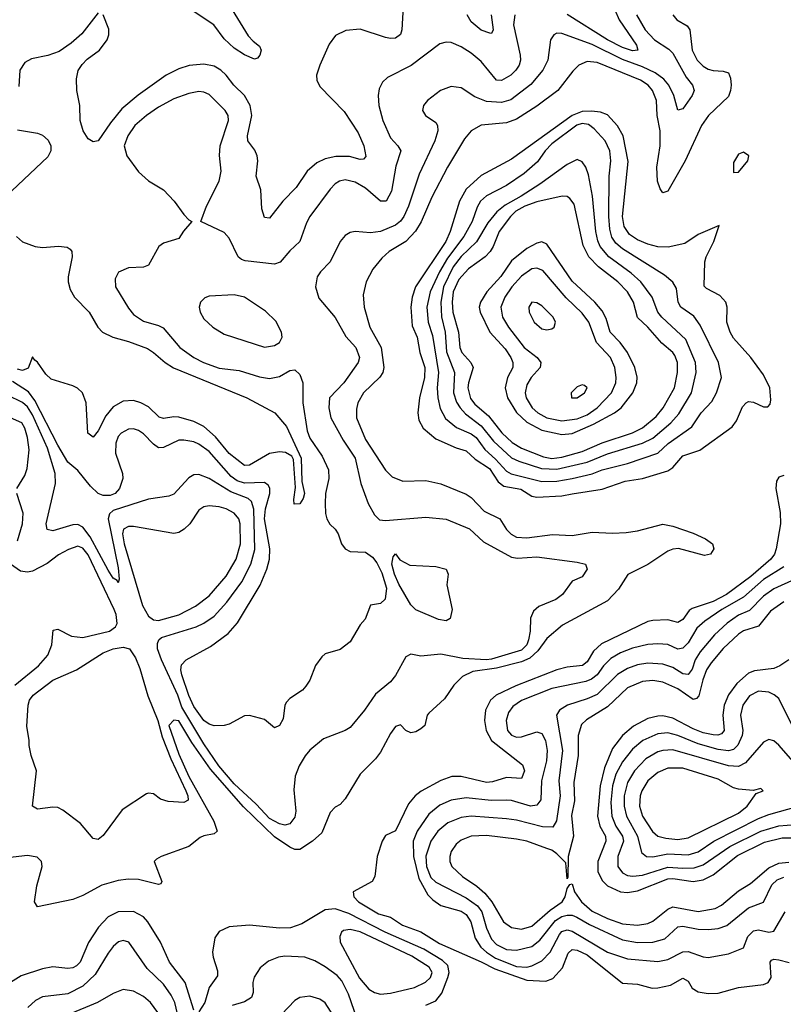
# Model space of a CAD drawing. Header units: inches. Extents: x 1173000 to 1307049, y 522583 to 678455.
# Tile 330 of 617: x 1301099 to 1304128, y 530483 to 534390. Entities that reach past the tile are written whole.
import ezdxf

# ---------------------------------------------------------------- set-up
doc = ezdxf.new("R2010")
doc.units = ezdxf.units.IN
doc.header["$MEASUREMENT"] = 0
doc.layers.add('B3503', color=7, linetype='Continuous')

msp = doc.modelspace()

# ---------------------------------------------------------------- linework, layer by layer
at = {"layer": 'B3503', "color": 5}
for points, elevation in [([(1302622.3, 534490), (1302615.3, 534350), (1302608.8, 534331.2), (1302590, 534316.8), (1302570, 534315.4), (1302550, 534320.2), (1302450, 534352.6), (1302392.2, 534347.8), (1302351.7, 534328.3), (1302326, 534294), (1302290.1, 534210), (1302276.5, 534170), (1302277.6, 534150), (1302290, 534125.7), (1302385.5, 534025.5), (1302440.9, 533940.9), (1302463.6, 533890), (1302471.9, 533848.1), (1302462.4, 533837.6), (1302450, 533835.2), (1302407, 533847), (1302352.3, 533847.7), (1302310, 533838), (1302277.7, 533822.3), (1302238.6, 533790), (1302195.9, 533724.1), (1302143.3, 533670), (1302090, 533603), (1302070, 533606), (1302059.8, 533639.8), (1302055, 533715), (1302037.3, 533770), (1302043.2, 533830), (1302041, 533850), (1302032.1, 533872.1), (1302003.4, 533910), (1302003.2, 533930), (1302020.4, 534010), (1302013.7, 534050), (1301990, 534089.9), (1301947.7, 534130), (1301918, 534170), (1301897.1, 534190), (1301870, 534206.4), (1301830, 534213.9), (1301771, 534209), (1301730, 534195.8), (1301680.2, 534170), (1301569, 534091), (1301503.8, 534036.2), (1301458.6, 533981.4), (1301410, 533909.8), (1301390, 533906), (1301370, 533917.4), (1301350.8, 533950), (1301339.3, 533990), (1301337.7, 534050), (1301325.7, 534110), (1301323.6, 534156.4), (1301331.5, 534188.5), (1301347.1, 534212.9), (1301366.4, 534233.6), (1301415.6, 534270), (1301446.4, 534310), (1301453, 534330), (1301452.9, 534352.9), (1301429.5, 534409.5)], 920), ([(1303546.1, 534410), (1303579.4, 534350), (1303617, 534310), (1303673.4, 534273.4), (1303690, 534257.5), (1303742.5, 534162.5), (1303767.3, 534130), (1303774.2, 534110), (1303766.2, 534090), (1303730, 534036.4), (1303710, 534031.8), (1303693.4, 534090), (1303674.2, 534130), (1303654, 534154), (1303619.1, 534179.1), (1303570, 534203.2), (1303490, 534232.2), (1303370, 534292), (1303250, 534335.2), (1303230, 534337), (1303218.3, 534330), (1303204.8, 534310), (1303194.2, 534230), (1303174.6, 534190), (1303126.2, 534133.8), (1303047, 534073), (1303010, 534061.6), (1302950, 534066.1), (1302904.5, 534084.5), (1302850, 534120.4), (1302810, 534126), (1302768.5, 534110), (1302716.4, 534070), (1302700.3, 534050), (1302696.4, 534030), (1302708, 534010), (1302750, 533982.4), (1302756.5, 533970), (1302757.6, 533950), (1302745.3, 533910), (1302683, 533777), (1302641.5, 533650), (1302622.6, 533610), (1302609.1, 533590.9), (1302590, 533575.2), (1302530, 533550.4), (1302490, 533544.5), (1302430, 533549.8), (1302410, 533546.6), (1302390, 533534.5), (1302370.2, 533510), (1302331.1, 533430), (1302291.6, 533390), (1302278.5, 533370), (1302272.3, 533330), (1302285.8, 533285.8), (1302350, 533208.1), (1302392.8, 533132.8), (1302431.7, 533090), (1302446.5, 533050), (1302441.2, 533030), (1302384.3, 532950), (1302327.6, 532890), (1302325.8, 532850), (1302333.2, 532810), (1302381.9, 532721.9), (1302429, 532650), (1302452.4, 532550), (1302480.6, 532470), (1302506.2, 532426.2), (1302526.3, 532406.3), (1302550, 532402.6), (1302710, 532416.4), (1302790, 532408), (1302882.8, 532370), (1302938.7, 532318.7), (1303050, 532257.9), (1303073.5, 532253.5), (1303150, 532258.9), (1303310, 532237.1), (1303342.8, 532230), (1303350.3, 532210), (1303330, 532179.7), (1303290, 532162.9), (1303252.4, 532110), (1303225.5, 532090), (1303158.7, 532061.3), (1303136.8, 532043.2), (1303124.7, 532015.3), (1303123.8, 531963.8), (1303117.6, 531930), (1303110, 531909.4), (1303090, 531888.7), (1302970, 531852.6), (1302950, 531850.8), (1302856.1, 531856.1), (1302770, 531872.8), (1302690, 531864.5), (1302650, 531873.1), (1302630, 531861.7), (1302590, 531787.7), (1302570, 531762.2), (1302510, 531714.3), (1302466.7, 531650), (1302410, 531582), (1302390, 531569.7), (1302304, 531536), (1302250, 531492.2), (1302230.8, 531469.2), (1302208.1, 531430), (1302191.7, 531388.3), (1302186, 531334), (1302194, 531250), (1302190, 531225.6), (1302170, 531199.1), (1302150, 531194), (1302130, 531198.7), (1302090, 531220.8), (1302037.1, 531277.1), (1301950, 531358.5), (1301888.7, 531430), (1301830, 531516.8), (1301742.7, 531662.7), (1301726.2, 531710), (1301661.7, 531850), (1301646.1, 531893.9), (1301645, 531915), (1301650.3, 531929.7), (1301661.7, 531938.3), (1301798.6, 531981.4), (1301830, 531996), (1301870, 532023.6), (1301920.9, 532079.1), (1301980, 532160), (1302016.4, 532230), (1302031.8, 532288.2), (1302027.9, 532447.9), (1302017.9, 532477.9), (1302005.7, 532490), (1301937, 532517), (1301850, 532569.4), (1301810, 532585.6), (1301790, 532583.7), (1301770, 532572.9), (1301710, 532507.7), (1301690, 532499.8), (1301610, 532487.9), (1301470, 532442.6), (1301455.7, 532430), (1301450.4, 532409.6), (1301490, 532214.8), (1301493.8, 532170), (1301490, 532156), (1301485.6, 532165.6), (1301470, 532174.3), (1301450, 532205.5), (1301378.9, 532338.9), (1301350, 532376), (1301330, 532387.3), (1301310, 532385.6), (1301230, 532361.9), (1301207.7, 532367.7), (1301204.1, 532390), (1301241.6, 532550), (1301239.7, 532590), (1301209.5, 532690), (1301150, 532823), (1301130, 532854.1), (1301110, 532871.1), (1301050, 532900.7)], 960), ([(1303689.3, 534409.3), (1303705.3, 534390), (1303746.5, 534366.5), (1303757.3, 534350), (1303766.3, 534270), (1303786.1, 534230), (1303810, 534205.5), (1303830, 534194.3), (1303850, 534188.7), (1303890, 534186.6), (1303910, 534179.2), (1303918.4, 534158.4), (1303920.6, 534130), (1303919.1, 534110), (1303910, 534086.2), (1303831.4, 534010), (1303803.6, 533970), (1303738.5, 533830), (1303670, 533709.8), (1303650, 533703.9), (1303639.4, 533719.4), (1303629.2, 533749.2), (1303625.9, 533805.9), (1303639.3, 533890), (1303640.1, 533950), (1303627.8, 534010), (1303624.6, 534070), (1303609.4, 534109.4), (1303591.3, 534130), (1303561.1, 534150), (1303390, 534220.1), (1303350, 534224.3), (1303317.1, 534210), (1303293.3, 534186.7), (1303233.7, 534110), (1303150, 534047.5), (1303070, 533996), (1303030, 533981.3), (1302930, 533972.3), (1302890.1, 533949.9), (1302862.9, 533917.1), (1302795.3, 533804.7), (1302733.3, 533686.7), (1302692, 533588), (1302669, 533551), (1302630, 533509.9), (1302564.7, 533470), (1302535.4, 533444.6), (1302499.2, 533400.8), (1302473.1, 533350), (1302461.8, 533298.2), (1302464.7, 533250), (1302488.4, 533170), (1302532.7, 533090), (1302543.1, 533010), (1302539.1, 532990), (1302527.7, 532972.3), (1302463.3, 532910), (1302439.6, 532870), (1302434.7, 532845.3), (1302435.4, 532810), (1302470, 532724.2), (1302550, 532602.6), (1302576.5, 532576.5), (1302618.9, 532558.9), (1302710, 532561.5), (1302770, 532548.9), (1302870, 532507.1), (1302890, 532495), (1302940.7, 532440.7), (1303004.1, 532410), (1303030, 532367.5), (1303048.7, 532348.7), (1303070, 532337.2), (1303110, 532333.7), (1303212.8, 532347.2), (1303290, 532343.7), (1303370, 532356.8), (1303450, 532352.9), (1303504.1, 532355.9), (1303550, 532362.7), (1303650, 532387.9), (1303690, 532380.7), (1303770, 532352.9), (1303818.8, 532330), (1303847.3, 532310), (1303853, 532290), (1303838.8, 532270), (1303815.3, 532264.7), (1303711.6, 532291.6), (1303690, 532289.8), (1303670, 532281.6), (1303591, 532229), (1303511.3, 532188.7), (1303474.8, 532130), (1303430, 532084.5), (1303251.9, 531988.1), (1303190, 531935), (1303154.6, 531885.4), (1303123.1, 531856.9), (1303090, 531842.2), (1302990, 531816.8), (1302896.3, 531803.7), (1302855.9, 531784.1), (1302821.4, 531750), (1302784.5, 531695.5), (1302721.2, 531638.8), (1302714.9, 531630), (1302705.5, 531590), (1302690, 531576.8), (1302670, 531564.7), (1302650, 531560.6), (1302630, 531569.8), (1302610, 531592.2), (1302590, 531586), (1302570, 531558.2), (1302530, 531483.5), (1302510, 531457.1), (1302450, 531396.5), (1302390, 531298.7), (1302370, 531276), (1302350, 531265.1), (1302330, 531244.2), (1302297, 531163), (1302260.7, 531130), (1302210, 531098), (1302190, 531098), (1302170, 531106.2), (1302110, 531148.3), (1301986.3, 531266.3), (1301856, 531416), (1301782, 531522), (1301730, 531607.6), (1301710, 531611.2), (1301690.7, 531590), (1301730, 531475.3), (1301770, 531386.7), (1301869.6, 531210), (1301881.8, 531170), (1301870, 531160.3), (1301830, 531152.2), (1301815.2, 531144.8), (1301770, 531109), (1301660.7, 531070), (1301641.1, 531058.9), (1301632.2, 531050), (1301662.4, 530970), (1301658.3, 530961.7), (1301650, 530958.8), (1301570, 530978.6), (1301530, 530979.4), (1301490, 530973.8), (1301424.3, 530955.7), (1301350, 530915.5), (1301310, 530899.1), (1301169.8, 530869.8), (1301157.7, 530890), (1301167.3, 530952.7), (1301187.6, 531030), (1301185.1, 531050), (1301167.7, 531067.7), (1301130, 531073.5), (1301050, 531064.5)], 980), ([(1303062.5, 534410), (1303057.5, 534370), (1303084.1, 534250), (1303085, 534230), (1303079.6, 534210), (1303066.9, 534190), (1303046.7, 534170), (1303010, 534149.3), (1302990, 534150.6), (1302930, 534224.7), (1302890, 534258.3), (1302850, 534283.2), (1302810, 534299.4), (1302790, 534301.6), (1302765.1, 534294.9), (1302651.4, 534208.6), (1302558.5, 534161.5), (1302537.7, 534142.3), (1302524.3, 534115.7), (1302520.5, 534090), (1302523.7, 534050), (1302539.6, 533990), (1302570, 533921.3), (1302599.1, 533890), (1302610.8, 533870), (1302591, 533809), (1302574.4, 533710), (1302552.4, 533670), (1302530, 533669.9), (1302470, 533722.1), (1302430, 533745.5), (1302390, 533754.9), (1302367.2, 533750), (1302350, 533739.3), (1302330, 533718.2), (1302250.2, 533610), (1302236.2, 533583.8), (1302209.6, 533510.4), (1302170, 533473.5), (1302131.8, 533428.2), (1302110, 533419.9), (1301993.8, 533433.8), (1301979.4, 533439.4), (1301965, 533450), (1301930, 533522.9), (1301910, 533545.6), (1301818, 533590), (1301840.5, 533650), (1301890.6, 533750), (1301898.2, 533790), (1301891.7, 533851.7), (1301893.8, 533890), (1301927.4, 533990), (1301926.3, 534010), (1301914.6, 534030), (1301850, 534093), (1301830, 534102.3), (1301810, 534104.9), (1301770, 534098.2), (1301710, 534075.8), (1301650, 534043.6), (1301601.3, 534010), (1301555, 533970), (1301528.4, 533930), (1301513.9, 533890), (1301524.2, 533850), (1301570, 533787.3), (1301610, 533751.1), (1301670, 533715.6), (1301711.8, 533670), (1301750, 533617.3), (1301770, 533596), (1301782, 533590), (1301748.1, 533551.9), (1301730, 533522.7), (1301670, 533504.2), (1301650.2, 533489.8), (1301610, 533417), (1301590, 533408.4), (1301530, 533405.4), (1301491.5, 533388.5), (1301477.8, 533362.2), (1301479.1, 533330), (1301530, 533245.7), (1301550, 533220.8), (1301590, 533194.2), (1301650, 533177.1), (1301667.6, 533167.6), (1301734.7, 533090), (1301789.3, 533050), (1301828.4, 533030), (1301890, 533008.2), (1301970, 532998), (1302050, 532973), (1302090, 532966.2), (1302130, 532974), (1302170, 532998.6), (1302190, 533001), (1302210, 532983.1), (1302222.5, 532950), (1302221.7, 532870), (1302238.6, 532758.6), (1302250.1, 532730), (1302298.8, 532658.8), (1302324.2, 532604.2), (1302325.1, 532570), (1302312.3, 532510), (1302310.1, 532470.1), (1302311.3, 532431.3), (1302316.8, 532410), (1302328.8, 532388.8), (1302350, 532368.9), (1302362, 532350), (1302376, 532310), (1302390.1, 532290.1), (1302410, 532280.5), (1302470, 532278), (1302498.2, 532258.2), (1302515.5, 532235.5), (1302535, 532195), (1302554.2, 532134.2), (1302548.8, 532091.2), (1302530, 532073.3), (1302490, 532066.6), (1302469.1, 532010.9), (1302450, 531989.2), (1302410, 531921.6), (1302370, 531891.6), (1302310, 531873.3), (1302298, 531862), (1302272.4, 531827.6), (1302250.2, 531769.8), (1302234.3, 531745.7), (1302220.4, 531730), (1302170, 531696.9), (1302157.4, 531682.6), (1302150.3, 531669.7), (1302144, 531616), (1302130, 531589.6), (1302110, 531580.9), (1302070, 531613.3), (1302010, 531629.6), (1301990, 531627.3), (1301930, 531594.5), (1301910, 531589.6), (1301870, 531588.3), (1301850, 531594.7), (1301830, 531609.9), (1301790, 531664.9), (1301770, 531709), (1301742.4, 531790), (1301738.4, 531810), (1301741.4, 531830), (1301759.7, 531850), (1301856.4, 531903.6), (1301925.7, 531954.3), (1301962.8, 531997.2), (1302053.2, 532146.8), (1302079.6, 532210), (1302089.9, 532250.1), (1302090.6, 532290), (1302070, 532410), (1302074, 532450), (1302091.1, 532510), (1302090.8, 532530.8), (1302083.9, 532543.9), (1302070, 532553.6), (1301990, 532551.5), (1301961, 532561), (1301938.3, 532578.3), (1301850, 532676.6), (1301810, 532705.9), (1301790, 532714.8), (1301750, 532722.5), (1301730, 532721.3), (1301670, 532693.2), (1301650, 532691.7), (1301630, 532705.6), (1301590, 532747.4), (1301570, 532760.6), (1301550, 532766.2), (1301530, 532765.4), (1301502, 532750), (1301490, 532736.1), (1301479.8, 532710), (1301479.1, 532670), (1301507.3, 532590), (1301507.8, 532570), (1301495.1, 532530), (1301477, 532510), (1301457.3, 532502.7), (1301430, 532502.1), (1301409.9, 532509.9), (1301379.3, 532539.3), (1301330, 532601.1), (1301290, 532634.5), (1301250, 532702.3), (1301159.1, 532879.1), (1301133.8, 532913.8), (1301070, 532954.5)], 940), ([(1301410, 534417.2), (1301345.2, 534334.8), (1301302.6, 534297.4), (1301255.7, 534264.3), (1301210, 534248), (1301145.1, 534234.9), (1301119.4, 534220.6), (1301099.6, 534190), (1301095.3, 534124.7)], 920), ([(1301941.9, 534430), (1302005.8, 534325.8), (1302024.6, 534304.6), (1302050, 534285.5), (1302056.2, 534270), (1302052, 534250), (1302041.8, 534238.2), (1302030, 534233.8), (1301990, 534251), (1301950, 534277.1), (1301910, 534315), (1301868.6, 534370), (1301779.3, 534430)], 880), ([(1302968.5, 534410), (1302977.2, 534350), (1302970, 534336), (1302963.4, 534336.6), (1302930, 534348.8), (1302890, 534381.9), (1302874.4, 534410)], 920), ([(1303459.7, 534430), (1303476.4, 534390), (1303545.3, 534290), (1303551.3, 534270), (1303530, 534267), (1303490, 534279.6), (1303430, 534310.8), (1303270.5, 534410.5)], 940), ([(1301090, 533953.7), (1301170, 533940.7), (1301190, 533932.2), (1301211.8, 533911.8), (1301222, 533890), (1301222.6, 533870), (1301210, 533845.7), (1301068.3, 533711.7)], 920), ([(1301086.7, 533530), (1301110, 533508.3), (1301160.7, 533490), (1301190, 533486.8), (1301252.4, 533492.4), (1301287.5, 533487.5), (1301299.6, 533479.6), (1301306.3, 533470), (1301307.6, 533450), (1301291.5, 533370), (1301291.6, 533350), (1301299.6, 533319.6), (1301316.5, 533290), (1301374.3, 533230), (1301409.4, 533170), (1301427.2, 533150), (1301467.8, 533130), (1301530, 533113.5), (1301605.3, 533085.3), (1301630.3, 533070.3), (1301675.4, 533030), (1301709.2, 533009.2), (1301999.6, 532890), (1302110.8, 532830.8), (1302156.6, 532776.6), (1302215, 532650), (1302218.5, 532558.5), (1302228.5, 532510), (1302223.7, 532490), (1302210, 532469.4), (1302187.6, 532467.6), (1302185.9, 532485.9), (1302193.4, 532533.4), (1302184.7, 532644.7), (1302177.8, 532657.8), (1302153.2, 532673.2), (1302130, 532676.2), (1302090, 532668.9), (1302010, 532622.2), (1301990, 532621.6), (1301930, 532669.2), (1301875.3, 532735.3), (1301830, 532776.6), (1301790, 532796.5), (1301730, 532813.5), (1301710, 532814.9), (1301670, 532808.1), (1301652.6, 532812.6), (1301610, 532853.7), (1301579.3, 532870), (1301550, 532879), (1301510, 532876.1), (1301470, 532853.6), (1301441.2, 532818.8), (1301410, 532758.4), (1301390, 532733.6), (1301369.6, 532749.6), (1301362.5, 532870), (1301347.8, 532910), (1301328.1, 532928.1), (1301310, 532937.1), (1301223.6, 532963.6), (1301203.2, 532983.2), (1301170, 533031.7), (1301158.7, 533038.7), (1301150, 533052.8), (1301132.4, 533007.6), (1301110, 532998.3), (1301090, 533004.2)], 920), ([(1301087.6, 532530), (1301119, 532581), (1301129, 532610), (1301135.9, 532684.1), (1301130, 532732), (1301118.8, 532770), (1301106.8, 532790), (1301026.6, 532826.6)], 980), ([(1304130, 532581), (1304110, 532575.1), (1304101.3, 532558.7), (1304098.6, 532530), (1304115.4, 532435.4), (1304116.9, 532390), (1304100.2, 532290), (1304093.6, 532270), (1304078.2, 532250), (1303999.7, 532180.3), (1303902.1, 532110), (1303850, 532082.3), (1303765.9, 532054.1), (1303754.4, 532045.6), (1303730, 532009.9), (1303710, 531998), (1303670, 532008.8), (1303610, 532006.7), (1303590, 532002), (1303406.7, 531913.3), (1303375, 531885), (1303350, 531841.7), (1303332, 531828), (1303270, 531820.4), (1303230, 531810), (1303067.3, 531747.3), (1302988.9, 531710), (1302966.2, 531690), (1302946.3, 531650), (1302942.5, 531610), (1302949.7, 531570), (1302970.9, 531530), (1303092.9, 531432.9), (1303100.9, 531410), (1303090, 531378.7), (1303030, 531383), (1302974.3, 531365.7), (1302950, 531363.8), (1302850, 531387.8), (1302812.6, 531387.4), (1302770, 531371.4), (1302691.5, 531328.5), (1302667.8, 531310), (1302641.8, 531278.2), (1302590, 531171), (1302550, 531152.5), (1302536.4, 531130), (1302516.8, 531070), (1302508.2, 530990), (1302497.7, 530970), (1302422.2, 530930), (1302423.9, 530910), (1302443.2, 530890), (1302522.8, 530842.8), (1302570, 530829.2), (1302617.1, 530797.1), (1302690, 530770.8), (1302764.5, 530724.5), (1302930, 530652.3), (1302983.6, 530623.6), (1303110, 530578.4), (1303185.3, 530574.7), (1303214.1, 530585.9), (1303252.4, 530627.6), (1303274.4, 530685.6), (1303290, 530701.1), (1303310, 530697.6), (1303350, 530678.9), (1303490, 530567.3), (1303550, 530562.5), (1303607.7, 530547.7), (1303630, 530548), (1303680.9, 530559.1), (1303730, 530586.8), (1303750, 530575.2), (1303766.7, 530546.7), (1303790, 530532.4), (1303830, 530525.4), (1303870, 530527.3), (1303950.2, 530550.2), (1304050, 530561.5), (1304067.8, 530570), (1304079.9, 530590), (1304075.3, 530650), (1304081.5, 530658.5), (1304090, 530662), (1304110, 530660.1), (1304151.5, 530648.5)], 1020), ([(1301090, 532322.6), (1301110.5, 532390.5), (1301112.3, 532432.3), (1301087.9, 532510)], 980), ([(1301079.7, 531750), (1301173.6, 531826.4), (1301211.1, 531868.9), (1301226.6, 531910), (1301231.9, 531968.1), (1301250, 531972.1), (1301304.4, 531944.4), (1301350, 531938.2), (1301455.5, 531964.5), (1301479.1, 531980.9), (1301485.3, 531994.7), (1301481.6, 532030), (1301473.6, 532050), (1301370, 532267.2), (1301350, 532292.8), (1301330, 532300.8), (1301292, 532288), (1301252.9, 532267.1), (1301207.6, 532232.4), (1301150, 532201.5), (1301130, 532197.7), (1301102.3, 532202.3), (1301062.7, 532230)], 980), ([(1304130, 532219.5), (1304050, 532168.4), (1303970, 532099), (1303884.2, 532050), (1303816, 532004), (1303784.7, 531975.3), (1303750, 531917.3), (1303730, 531896.1), (1303710, 531892.7), (1303670, 531910.9), (1303630, 531913.4), (1303590, 531911.1), (1303530, 531896.7), (1303482, 531878), (1303444.1, 531855.9), (1303414.2, 531825.8), (1303389.4, 531790.6), (1303367.2, 531772.8), (1303344.3, 531764.3), (1303210, 531736.5), (1303090, 531688.5), (1303054.9, 531665.1), (1303038.3, 531641.7), (1303029.2, 531610), (1303034.2, 531570), (1303050, 531550.9), (1303070, 531543.6), (1303090, 531545.1), (1303150, 531563.9), (1303170, 531557.3), (1303184.2, 531530), (1303191.7, 531490), (1303188.9, 531450), (1303168.7, 531370), (1303165.9, 531294.1), (1303150, 531273.7), (1303125.6, 531270), (1303050, 531292.3), (1303030, 531293.8), (1302968.6, 531291.4), (1302870, 531302.2), (1302810, 531293.3), (1302766.1, 531273.9), (1302721.9, 531238.1), (1302675.2, 531170), (1302659.4, 531130), (1302661.2, 531070), (1302681.8, 530981.8), (1302717.9, 530917.9), (1302737.3, 530897.3), (1302770, 530875.9), (1302850, 530852.9), (1302870, 530839.9), (1302888.8, 530810), (1302905.5, 530745.5), (1302927.9, 530710), (1302950.1, 530690), (1302986.9, 530666.9), (1303070, 530633.2), (1303110, 530630.4), (1303130, 530635.7), (1303170, 530656), (1303202.5, 530690), (1303239.7, 530760.3), (1303250, 530772.1), (1303270, 530779), (1303290, 530773.9), (1303430, 530690.5), (1303510, 530663.7), (1303630, 530652.6), (1303670, 530660.8), (1303730, 530691.1), (1303750, 530692.7), (1303810, 530671.3), (1303830, 530668.9), (1303910, 530683), (1303970, 530707.7), (1303987.2, 530752.8), (1304010, 530775), (1304030, 530778.2), (1304070.5, 530769.5), (1304090, 530773.2), (1304135.9, 530850)], 1040), ([(1304174.6, 532170), (1304090, 532131.9), (1304050, 532102.2), (1303994.1, 532045.9), (1303950, 532027.6), (1303904.6, 531995.4), (1303855.6, 531950), (1303797.7, 531882.3), (1303778.6, 531850), (1303766.7, 531813.3), (1303750, 531791.5), (1303730, 531794.6), (1303690, 531819.2), (1303650, 531832.9), (1303590, 531837.3), (1303550, 531830.3), (1303510, 531816), (1303470, 531791.6), (1303390, 531712.7), (1303350, 531694.8), (1303272.4, 531670), (1303240.6, 531650), (1303227.9, 531630), (1303252, 531490), (1303237.6, 531370), (1303242.9, 531310), (1303228.3, 531211.7), (1303214.1, 531185.9), (1303172.6, 531187.4), (1303070, 531213.9), (1303030, 531219.6), (1302890.4, 531229.6), (1302850, 531224.5), (1302796.9, 531203.1), (1302757.6, 531170), (1302729.3, 531130), (1302709.5, 531070.5), (1302712, 531030), (1302730, 530986.3), (1302750, 530967.3), (1302870, 530905.9), (1302914.3, 530874.3), (1302931.7, 530850), (1302950, 530785.4), (1302970, 530742.2), (1302990, 530720.3), (1303030, 530700.1), (1303070, 530697.4), (1303130, 530712.1), (1303161.7, 530738.3), (1303224.8, 530815.2), (1303250, 530831.6), (1303270, 530837.1), (1303290, 530837.5), (1303309.3, 530829.3), (1303359.4, 530799.4), (1303490, 530738.6), (1303550, 530727.8), (1303610.6, 530729.4), (1303657.6, 530742.4), (1303710, 530790.5), (1303730, 530793.8), (1303790, 530780.9), (1303830, 530780.5), (1303870, 530783.9), (1303904, 530796), (1303990, 530865.4), (1304050, 530888.9), (1304082.1, 530957.9), (1304103.3, 530976.7), (1304130, 530987.3)], 1060), ([(1304130, 532079.7), (1304076.8, 532043.2), (1304030, 531983.9), (1303970, 531964.7), (1303950, 531952.4), (1303890, 531895.5), (1303841.7, 531838.3), (1303823.7, 531810), (1303808.6, 531771.4), (1303793.1, 531706.9), (1303783.8, 531696.2), (1303770, 531692.4), (1303710, 531735.4), (1303650, 531761.3), (1303610, 531767.5), (1303570, 531763.7), (1303510, 531739.5), (1303430, 531663.5), (1303347.3, 531612.7), (1303327, 531593), (1303314, 531550), (1303314.5, 531470), (1303296.6, 531363.4), (1303299.6, 531290), (1303287.2, 531232.8), (1303295.7, 531150), (1303275, 531070), (1303273.7, 530986.3), (1303270, 530980.9), (1303265, 531045), (1303230, 531080.1), (1303210, 531094.7), (1303190, 531102), (1303110, 531129.9), (1303070, 531138.2), (1302950, 531153.1), (1302890, 531150.8), (1302850, 531134.5), (1302830, 531119.1), (1302810.1, 531090), (1302804.5, 531070), (1302805, 531050), (1302813.6, 531030), (1302855.5, 530990), (1302912.3, 530952.3), (1302943.8, 530923.8), (1302971.2, 530890), (1303018.6, 530810), (1303050, 530788.2), (1303090, 530780.9), (1303130, 530793.3), (1303203.2, 530856.8), (1303250.7, 530889.3), (1303262.6, 530910), (1303270, 530943), (1303281.5, 530958.5), (1303290, 530961.1), (1303299.7, 530930), (1303326.9, 530890), (1303370, 530852.2), (1303430, 530823.9), (1303490, 530802.4), (1303550, 530797.6), (1303590, 530804.1), (1303610, 530812.5), (1303670, 530860.3), (1303690, 530869.3), (1303790, 530851.4), (1303857.3, 530862.7), (1303883.1, 530876.9), (1303950, 530933.1), (1303997.2, 530962.8), (1304070, 531025.2), (1304110, 531043.5), (1304150, 531047.3)], 1080), ([(1304150, 531850.6), (1304114.2, 531825.8), (1304090, 531815.2), (1304013, 531807), (1303990, 531797.5), (1303943.4, 531756.6), (1303910, 531711.9), (1303893.2, 531670), (1303887.7, 531630), (1303893.3, 531570), (1303883.2, 531556.8), (1303868.3, 531551.7), (1303850, 531552.2), (1303810, 531560.9), (1303770, 531576.4), (1303690, 531618.4), (1303650, 531627.3), (1303630, 531627.1), (1303590, 531617.1), (1303533.3, 531586.7), (1303490, 531549.9), (1303450, 531498.8), (1303418.2, 531421.8), (1303401.4, 531350), (1303390.3, 531230), (1303400.3, 531190), (1303422.1, 531150), (1303424.5, 531130), (1303392.4, 531050), (1303392.8, 531010), (1303410, 530973.9), (1303430, 530953.8), (1303481.7, 530930), (1303510, 530926.6), (1303550, 530933.6), (1303670, 530981.6), (1303690, 530982.4), (1303770, 530970), (1303810, 530977.1), (1303850, 530997.2), (1303946.7, 531073.3), (1304053.4, 531126.6), (1304123.6, 531143.6), (1304210, 531143.7)], 1120), ([(1304162.5, 531590), (1304110, 531696.2), (1304091.8, 531711.8), (1304070, 531722.2), (1304030, 531725.4), (1303993.2, 531706.8), (1303968, 531670), (1303957.5, 531630), (1303967.4, 531570), (1303965.3, 531550), (1303948.1, 531511.9), (1303930, 531493.7), (1303910, 531489), (1303870, 531494.5), (1303790, 531517.3), (1303710, 531549.3), (1303670, 531559.9), (1303630, 531556.5), (1303570.5, 531529.5), (1303530, 531496.1), (1303490, 531445.2), (1303463.9, 531396.1), (1303450, 531350), (1303443.8, 531283.7), (1303447.1, 531230), (1303463.3, 531190), (1303490.7, 531150), (1303494.3, 531130), (1303471.3, 531070), (1303471.7, 531030), (1303490, 531004.5), (1303510, 530994.5), (1303531.2, 530991.2), (1303570, 530995.3), (1303670, 531027), (1303730, 531023), (1303774.7, 531025.3), (1303810, 531037), (1303916, 531110), (1304038.9, 531170), (1304110, 531191.1), (1304210, 531199.9)], 1140), ([(1304185.5, 531425.5), (1304110, 531511.5), (1304090, 531528.1), (1304070, 531534.2), (1304050, 531523.8), (1303978.3, 531441.7), (1303950, 531426.5), (1303910, 531429.3), (1303690, 531492.5), (1303650, 531491), (1303630, 531485.1), (1303582.6, 531457.4), (1303537.4, 531410), (1303510, 531363.4), (1303496.5, 531310), (1303497, 531270), (1303506.2, 531230), (1303549.2, 531150), (1303565.4, 531085.4), (1303585.3, 531070), (1303610, 531068.7), (1303670, 531080.3), (1303750, 531075.7), (1303790, 531087.9), (1303852.5, 531130), (1304030, 531220.1), (1304070, 531236.4), (1304188.4, 531270)], 1160), ([(1301790, 530460.4), (1301755.2, 530570), (1301693.3, 530650), (1301657.9, 530730), (1301607.3, 530810), (1301589.9, 530829.9), (1301550.9, 530850.9), (1301490, 530850.3), (1301450, 530830.4), (1301411.3, 530788.7), (1301371.9, 530728.1), (1301338.5, 530650), (1301324.3, 530635.7), (1301310, 530627.6), (1301290, 530625.5), (1301230, 530631.3), (1301190, 530624.5), (1301104.5, 530595.5), (1301062, 530570)], 1020), ([(1302710, 530480.3), (1302750, 530497.4), (1302773.3, 530526.7), (1302797.6, 530590), (1302802.3, 530610), (1302796.7, 530636.7), (1302776.6, 530656.6), (1302701.9, 530701.9), (1302548.2, 530770), (1302404, 530844), (1302350, 530862.2), (1302310, 530858), (1302217.8, 530802.2), (1302173.5, 530786.5), (1302130, 530784.9), (1302010, 530796.7), (1301930, 530790.5), (1301890, 530772.7), (1301872.9, 530747.1), (1301864.2, 530690), (1301866.3, 530670), (1301884.1, 530615.9), (1301883.3, 530596.7), (1301850.7, 530549.3), (1301833.1, 530490), (1301810, 530453.1)], 1020), ([(1301725.3, 530445.3), (1301713.7, 530490), (1301700, 530520), (1301670, 530562.8), (1301604.8, 530624.8), (1301532.4, 530730), (1301510, 530736.8), (1301491, 530731), (1301470, 530712.7), (1301450, 530685.6), (1301398.7, 530601.3), (1301350, 530555.3), (1301290, 530525.2), (1301190, 530512.5), (1301162, 530498), (1301131.7, 530470)], 1040), ([(1302449, 530390), (1302403.5, 530523.5), (1302376.9, 530576.9), (1302357.9, 530597.9), (1302311.2, 530631.2), (1302270, 530656.2), (1302230.2, 530669.8), (1302150, 530674.6), (1302124.9, 530670), (1302085.4, 530654.6), (1302052.3, 530627.7), (1302028.8, 530591.2), (1302023.8, 530570), (1302024.8, 530530), (1302018.2, 530510), (1301990, 530493.3), (1301941.9, 530478.1)], 1040), ([(1301646.3, 530450), (1301617.4, 530490), (1301590, 530514.7), (1301550, 530534.9), (1301510, 530541.4), (1301470, 530526.4), (1301408.1, 530490), (1301290, 530440.8)], 1060), ([(1302373.9, 530390), (1302310, 530488.7), (1302290, 530504.1), (1302250, 530515.3), (1302210.2, 530509.8), (1302190, 530498.7), (1302137.4, 530442.6)], 1060)]:
    msp.add_lwpolyline(points, dxfattribs=dict(at, elevation=elevation))
for points, elevation in [([(1303367.7, 534027.7), (1303330, 534026.4), (1303290, 534009.7), (1303050, 533836.4), (1302930, 533771.6), (1302870, 533717.9), (1302843.3, 533670), (1302806.3, 533550), (1302788.8, 533510), (1302669.3, 533330), (1302655.3, 533290), (1302650.1, 533250.1), (1302655.5, 533175.5), (1302676.1, 533130), (1302685.6, 533070), (1302706.2, 533010), (1302705.1, 532970), (1302684.4, 532890), (1302677.7, 532830), (1302681.6, 532801.6), (1302699, 532770), (1302750, 532727.1), (1302830, 532691.7), (1302870, 532679), (1302906.2, 532646.2), (1302962.1, 532610), (1302996.4, 532556.4), (1303018.9, 532538.9), (1303087.1, 532527.1), (1303130, 532499.7), (1303150, 532495.6), (1303250, 532500.4), (1303290, 532508.3), (1303410, 532528), (1303501, 532559), (1303570, 532569.1), (1303670, 532600.1), (1303690, 532613.9), (1303730, 532660.1), (1303797.2, 532682.8), (1303925.6, 532774.4), (1303941.8, 532798.2), (1303965.6, 532854.4), (1303980.5, 532870), (1303990, 532875.2), (1304010, 532872.1), (1304050, 532854.2), (1304065.9, 532854.1), (1304075.5, 532864.5), (1304078.4, 532881.6), (1304074.2, 532930), (1304050, 532981.5), (1303998.8, 533050), (1303930, 533127.1), (1303916.5, 533150), (1303904.4, 533190), (1303905.7, 533250), (1303899.8, 533270), (1303876.6, 533296.6), (1303823.1, 533323.1), (1303813.6, 533333.6), (1303817.1, 533430), (1303821.8, 533450), (1303852.2, 533510), (1303874, 533574), (1303790, 533538), (1303737.4, 533502.6), (1303671.6, 533488.4), (1303630, 533489.5), (1303590, 533499.9), (1303550, 533516.7), (1303517.7, 533537.7), (1303496.4, 533570), (1303489.7, 533609.7), (1303512.7, 533827.3), (1303492.6, 533930), (1303470, 533969.4), (1303430, 534013.3), (1303403.4, 534023.4)], 1020), ([(1303330, 533978.7), (1303308.7, 533971.3), (1303210, 533897.2), (1303183.4, 533870), (1303153.2, 533826.8), (1303099.6, 533780.4), (1303030, 533731.9), (1302950, 533690.9), (1302927.3, 533670), (1302913.8, 533646.2), (1302894.1, 533590), (1302861.2, 533530), (1302795.7, 533444.3), (1302764.1, 533390), (1302727.7, 533310), (1302714.5, 533250), (1302719.7, 533190), (1302736.8, 533136.8), (1302760.6, 532990), (1302755.3, 532930), (1302758, 532890), (1302767.4, 532847.4), (1302787.5, 532807.5), (1302831.6, 532771.6), (1302890, 532746.7), (1302910, 532732.1), (1302944.3, 532684.3), (1302986.5, 532646.5), (1303030, 532598.8), (1303047.9, 532587.9), (1303170, 532557.6), (1303230, 532559.3), (1303290, 532569.5), (1303370, 532587.7), (1303410, 532604.2), (1303510.5, 532629.5), (1303630, 532670.1), (1303671.8, 532708.2), (1303765.3, 532774.7), (1303802.7, 532830), (1303845, 532875), (1303862.6, 532910), (1303883, 532970), (1303870.4, 533030), (1303798.7, 533178.7), (1303773.6, 533213.6), (1303721.6, 533250), (1303711.3, 533270), (1303703.9, 533323.9), (1303689.1, 533349.1), (1303657.3, 533377.3), (1303490, 533480.7), (1303464, 533504), (1303447.9, 533527.9), (1303439.4, 533559.4), (1303436.2, 533610), (1303437.8, 533770), (1303443.5, 533830), (1303439.3, 533870), (1303421.5, 533910), (1303377.8, 533957.8), (1303354.6, 533974.6)], 1040), ([(1303970, 533864.4), (1303950, 533856.2), (1303930, 533824), (1303930, 533784.7), (1303950, 533786), (1303986.6, 533830), (1303990.7, 533850.7)], 1020), ([(1303310, 533835.4), (1303270, 533815.4), (1303162, 533738), (1303088.7, 533690), (1303025, 533655), (1302991.8, 533628.2), (1302956.3, 533583.7), (1302911.3, 533508.7), (1302850, 533451.2), (1302818.2, 533410), (1302780.6, 533330), (1302769.1, 533270), (1302771.9, 533211.9), (1302787.2, 533150), (1302792.5, 533072.5), (1302823.2, 532990), (1302819.3, 532910), (1302832.1, 532872.1), (1302846.1, 532850), (1302867, 532827), (1302930, 532779), (1302977.7, 532717.7), (1303050, 532652), (1303078.4, 532638.4), (1303168.9, 532608.9), (1303230, 532607.1), (1303350, 532634.7), (1303430, 532667.9), (1303570, 532710), (1303610, 532730), (1303682.4, 532790), (1303713.8, 532826.2), (1303764.4, 532910), (1303782.6, 532990), (1303779.6, 533030), (1303741.8, 533121.8), (1303645.6, 533210), (1303630.2, 533230.2), (1303607.5, 533290), (1303562.8, 533350), (1303524.2, 533384.2), (1303435.6, 533450), (1303402.1, 533490), (1303392.3, 533512.3), (1303384.5, 533550), (1303371.5, 533690), (1303355.3, 533775.3), (1303344.8, 533804.8), (1303330, 533826.9)], 1060), ([(1303250.5, 533690.5), (1303150, 533668.1), (1303102.3, 533650), (1303066.4, 533630), (1303045.9, 533610), (1303000.5, 533550), (1302977.6, 533490), (1302965.1, 533470), (1302945.7, 533450), (1302878.6, 533401.4), (1302840.9, 533359.1), (1302818.4, 533310), (1302814.6, 533270), (1302817.7, 533230), (1302839.8, 533150), (1302845.1, 533090), (1302852.7, 533070), (1302888.6, 533030), (1302898.3, 533010), (1302878.8, 532950), (1302876.8, 532930), (1302887, 532887), (1302904.2, 532864.2), (1302957.9, 532817.9), (1303010.9, 532750.9), (1303052.4, 532712.4), (1303090, 532690.3), (1303176.3, 532656.3), (1303210, 532649.2), (1303250, 532654), (1303330, 532676.4), (1303410, 532711.7), (1303529.6, 532750.4), (1303570, 532770.4), (1303623.6, 532816.4), (1303651.8, 532850), (1303696, 532930), (1303708.4, 532990), (1303707.9, 533030), (1303698.2, 533058.2), (1303690.2, 533070.2), (1303646.3, 533106.3), (1303590.8, 533170), (1303550, 533208.8), (1303533.6, 533270), (1303510.3, 533310), (1303472.2, 533350), (1303394.7, 533410), (1303356.2, 533450), (1303334.6, 533494.6), (1303298.1, 533658.1), (1303281.3, 533681.3), (1303270, 533688.7)], 1080), ([(1303170, 533508.6), (1303150, 533503.6), (1303110, 533482.1), (1303050, 533433.2), (1303008.1, 533371.9), (1302952, 533310), (1302926.4, 533270), (1302921.8, 533250), (1302926, 533230), (1302963.8, 533150), (1303024, 533084), (1303047.7, 533050), (1303055.3, 533030), (1303054.4, 533010), (1303034.1, 532970), (1303025.2, 532930), (1303033.5, 532890), (1303070, 532831.5), (1303110, 532792.9), (1303170, 532762.1), (1303250, 532743.9), (1303290, 532748.5), (1303375.1, 532784.9), (1303458.8, 532830), (1303485.3, 532850), (1303530.8, 532910), (1303547.2, 532950), (1303548.3, 532971.7), (1303538.5, 533010), (1303509.6, 533070), (1303481.3, 533110), (1303441.5, 533150), (1303424.9, 533204.9), (1303410, 533234.9), (1303380.8, 533270), (1303290, 533352.4), (1303190, 533499.8)], 1120), ([(1303150, 533405), (1303130, 533401.5), (1303090, 533372.3), (1303051.5, 533330), (1303022.9, 533290), (1303007.8, 533250), (1303014.3, 533210), (1303037.2, 533170), (1303099.6, 533090), (1303151.3, 533050), (1303165.8, 533030), (1303163.2, 533010), (1303127.5, 532970), (1303110, 532941.1), (1303104.5, 532910), (1303108.4, 532890), (1303131.1, 532850), (1303153.6, 532830), (1303190, 532810.4), (1303250, 532798.5), (1303310, 532806), (1303350, 532822.9), (1303389, 532850), (1303446, 532910), (1303463.4, 532950), (1303465.5, 532970), (1303459.9, 533010), (1303442.5, 533050), (1303386.8, 533110), (1303356, 533190), (1303330, 533225.2), (1303267, 533287), (1303174.6, 533394.6)], 1140), ([(1301950, 533298.8), (1301850, 533293.5), (1301833.1, 533286.9), (1301815.5, 533270), (1301810.5, 533249.5), (1301814.9, 533230), (1301830, 533203.1), (1301865.3, 533170), (1301910, 533142.2), (1302070, 533090.9), (1302110, 533097.5), (1302130, 533109.4), (1302139.5, 533130), (1302137.3, 533150), (1302114.3, 533194.3), (1302074.3, 533234.3), (1301990, 533289.3)], 960), ([(1303130, 533269.6), (1303118.5, 533250), (1303119.7, 533230), (1303139.2, 533190), (1303170, 533163.2), (1303190, 533159.7), (1303210, 533164.2), (1303218.9, 533170), (1303223.9, 533190), (1303215.3, 533210), (1303170, 533255), (1303150, 533266.9)], 1160), ([(1303330, 532942), (1303310, 532933.1), (1303286.3, 532910), (1303288, 532890), (1303310, 532889.4), (1303339.2, 532910), (1303349.5, 532930), (1303339.2, 532939.2)], 1160), ([(1301850, 532461.7), (1301830, 532457), (1301810, 532443.7), (1301773.3, 532390), (1301751.9, 532368.1), (1301730, 532355.2), (1301710, 532351), (1301550, 532379), (1301530, 532378.7), (1301511, 532369), (1301506.7, 532350), (1301513, 532310), (1301585.6, 532065.6), (1301610, 532023.2), (1301630, 532009.1), (1301650, 532006.1), (1301730, 532029.1), (1301796.9, 532063.1), (1301850, 532104.7), (1301917.3, 532182.7), (1301957.4, 532250), (1301974.7, 532310), (1301973.6, 532390), (1301967.6, 532410), (1301950, 532432.7), (1301917.7, 532450), (1301890, 532457.6)], 980), ([(1302790, 532004.8), (1302760.7, 532010), (1302670, 532048.2), (1302650, 532068.9), (1302602.7, 532150), (1302586, 532190), (1302575.4, 532230), (1302580.5, 532259.5), (1302589.4, 532270.6), (1302606.6, 532246.6), (1302646.4, 532226.4), (1302750, 532220.3), (1302790.8, 532210), (1302799.1, 532190), (1302792.8, 532147.2), (1302814.9, 532050), (1302806.4, 532013.6)], 940), ([(1301750, 531283.8), (1301688, 531288), (1301657.5, 531297.5), (1301630, 531317.8), (1301610, 531321.4), (1301602, 531318), (1301505.6, 531254.4), (1301430, 531153.6), (1301410, 531137), (1301390, 531140.7), (1301340.3, 531200.3), (1301270, 531254), (1301250, 531263.5), (1301230, 531265.4), (1301170, 531257), (1301149.6, 531269.6), (1301165.1, 531410), (1301144, 531470), (1301136.2, 531510), (1301137, 531530), (1301127.2, 531587.2), (1301132.1, 531670), (1301138, 531690), (1301152.3, 531710), (1301230, 531768.8), (1301324.2, 531810), (1301430, 531878), (1301470, 531893.3), (1301510, 531900.6), (1301534.2, 531894.2), (1301558.4, 531858.4), (1301575.4, 531815.4), (1301606.8, 531706.8), (1301646.5, 531610), (1301664.2, 531544.2), (1301697.8, 531457.8), (1301758.3, 531330), (1301766.1, 531310), (1301766.7, 531293.3)], 960), ([(1303670, 531420.5), (1303630, 531403.2), (1303590.4, 531369.6), (1303566.3, 531330), (1303559.7, 531310), (1303557.7, 531270), (1303569.7, 531230), (1303608.6, 531168.6), (1303630.7, 531150.7), (1303662, 531142), (1303710, 531137.4), (1303750, 531143.7), (1303950, 531241.7), (1303985.2, 531270), (1304020.1, 531319.9), (1304048, 531330), (1304039, 531339), (1304007.9, 531332.1), (1303950, 531336.6), (1303930, 531342.5), (1303870, 531377), (1303730, 531419.9)], 1180), ([(1302410, 530780.3), (1302383.4, 530776.6), (1302375.2, 530770), (1302368.3, 530751.7), (1302369.6, 530730), (1302446.6, 530586.6), (1302483.6, 530543.6), (1302506.4, 530530), (1302530, 530523.7), (1302570, 530526.9), (1302664.4, 530550), (1302708.9, 530571.1), (1302728.1, 530590), (1302734.7, 530610), (1302723.7, 530630), (1302654.7, 530674.7), (1302450, 530770.8)], 1040)]:
    msp.add_lwpolyline(points, close=True, dxfattribs=dict(at, elevation=elevation))

doc.saveas('drawing.dxf')
